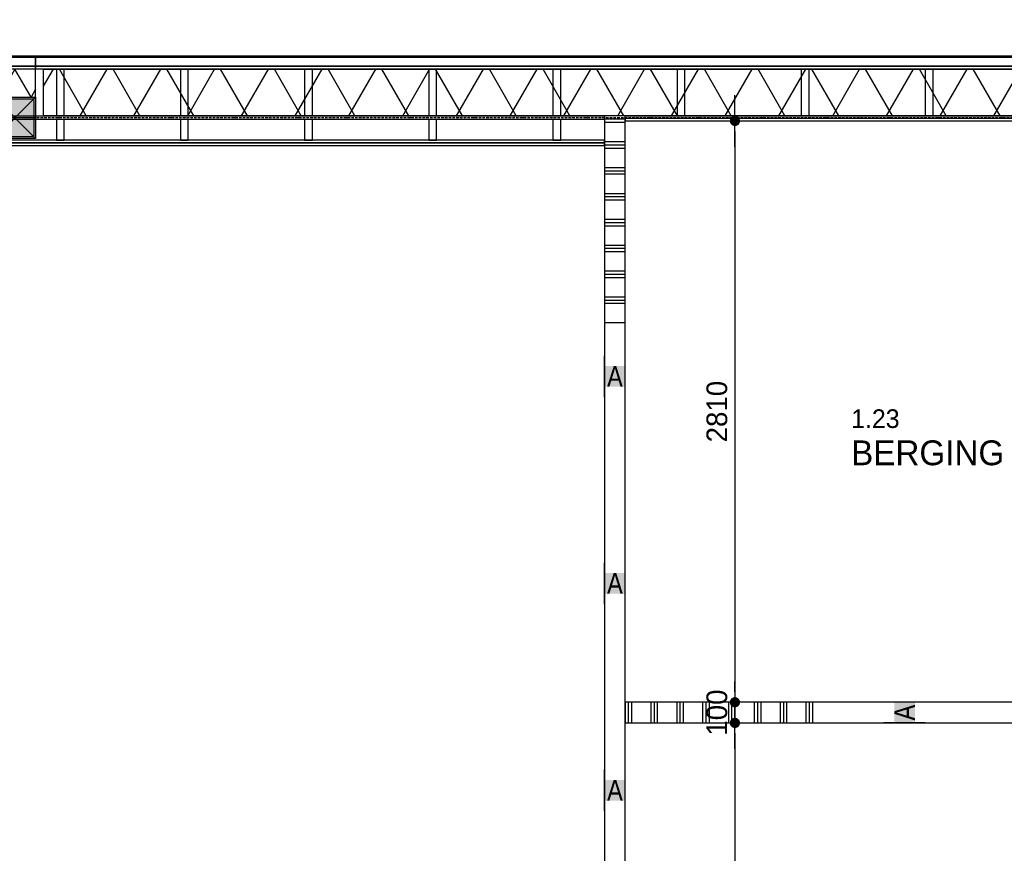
# Model space of a CAD drawing. Header units: millimetres. Extents: x -297000 to 504135, y -166520 to 252050.
# Tile 395 of 416: x 77598 to 82357, y 29070 to 33099. Entities that reach past the tile are written whole.
import ezdxf

# ---------------------------------------------------------------- set-up
doc = ezdxf.new("R2010")
doc.units = ezdxf.units.MM
doc.header["$MEASUREMENT"] = 0
for name, pattern in [('ACAD_ISO10W100', [18, 12, -3, 0, -3]), ('CENTER', [50.8, 31.75, -6.35, 6.35, -6.35]), ('DASHED2', [0.375, 0.25, -0.125])]:
    doc.linetypes.add(name, pattern=pattern)
doc.layers.get('Defpoints').update_dxf_attribs({"color": 6})
for name, color, linetype in [('010_D0050_D', 1, 'Continuous'), ('010_T0050_T', 4, 'Continuous'), ('040_AXPRI_B', 9, 'CENTER'), ('068_HATCH_H', 8, 'Continuous'), ('210_WALEX_E', 2, 'Continuous'), ('210_WALEX_G', 2, 'Continuous'), ('220_WALIN_E', 1, 'Continuous'), ('220_WALIN_G', 1, 'Continuous'), ('299_CONCR_H', 251, 'Continuous'), ('299_STEEL_G', 3, 'Continuous'), ('410_WAFEX_G', 1, 'Continuous'), ('420_WAFIN_G', 1, 'Continuous')]:
    doc.layers.add(name, color=color, linetype=linetype)
doc.styles.add('VMX 1 SMALL 100', font='unvr55w.TTF', dxfattribs={"height": 100})
doc.styles.add('VMX 2 MEDIUM 50', font='unvr55w.TTF', dxfattribs={"height": 100})
doc.dimstyles.new('VMX 50', dxfattribs={"dimscale": 50, "dimtxt": 1, "dimasz": 1, "dimexe": 2, "dimexo": 2, "dimgap": 0.7, "dimtad": 1, "dimdec": 0, "dimdsep": 46, "dimtxsty": 'VMX 2 MEDIUM 50', "dimblk1": 'VMX-DIM-ARROW', "dimblk2": 'VMX-DIM-ARROW', "dimsah": 1, "dimcen": 1, "dimdle": 2, "dimse1": 1, "dimse2": 1, "dimclrd": 256, "dimclre": 256, "dimclrt": 256, "dimadec": 0, "dimazin": 0, "dimtm": 1e-09, "dimtfac": 1, "dimtdec": 0, "dimtmove": 2, "dimatfit": 2, "dimldrblk": 'VMX-DIM-ARROW', "dimfxl": 0, "dimtolj": 2, "dimlwd": -1, "dimarcsym": 0})

# ---------------------------------------------------------------- blocks, each defined once
blk = doc.blocks.new('VMX-DIM-ARROW')
h = blk.add_hatch(color=256)
edge = h.paths.add_edge_path()
edge.add_arc((0, 0), 0.5, 0, 360)
for p, q in [((0, 2.5), (0, -2.5)), ((-2.5, 0), (2.5, 0))]:
    blk.add_line(p, q)
blk = doc.blocks.new('*D229')
at = {"layer": '010_D0050_D'}
blk.add_line((77525, 35375), (76465, 35375), dxfattribs=at)
at = {"layer": 'Defpoints', "color": 0}
for p in [(76415, 35375), (76415, 32925), (77575, 32925)]:
    blk.add_point(p, dxfattribs=at)
at = {"layer": '010_D0050_D', "xscale": 50, "yscale": 50, "zscale": 50, "rotation": 180}
blk.add_blockref('VMX-DIM-ARROW', (76415, 35375), dxfattribs=at)
at = {"layer": '010_D0050_D', "xscale": 50, "yscale": 50, "zscale": 50}
blk.add_blockref('VMX-DIM-ARROW', (77575, 35375), dxfattribs=at)
at = {"layer": '010_D0050_D', "insert": (76995, 35461.9), "char_height": 100, "attachment_point": 5, "style": 'VMX 2 MEDIUM 50'}
blk.add_mtext('\\A2;1160', dxfattribs=at)
blk = doc.blocks.new('*D228')
at = {"layer": '010_D0050_D'}
blk.add_line((71525, 35625), (95225, 35625), dxfattribs=at)
at = {"layer": 'Defpoints', "color": 0}
for p in [(95275, 35625), (71475, 32925), (95275, 32925)]:
    blk.add_point(p, dxfattribs=at)
at = {"layer": '010_D0050_D', "xscale": 50, "yscale": 50, "zscale": 50, "rotation": 180}
blk.add_blockref('VMX-DIM-ARROW', (71475, 35625), dxfattribs=at)
at = {"layer": '010_D0050_D', "xscale": 50, "yscale": 50, "zscale": 50}
blk.add_blockref('VMX-DIM-ARROW', (95275, 35625), dxfattribs=at)
at = {"layer": '010_D0050_D', "insert": (83375, 35711.9), "char_height": 100, "attachment_point": 5, "style": 'VMX 2 MEDIUM 50'}
blk.add_mtext('\\A2;23800', dxfattribs=at)
blk = doc.blocks.new('*D233')
at = {"layer": '010_D0050_D'}
blk.add_line((77625, 35375), (78685, 35375), dxfattribs=at)
at = {"layer": 'Defpoints', "color": 0}
for p in [(78735, 35375), (78735, 33425), (77575, 30483)]:
    blk.add_point(p, dxfattribs=at)
at = {"layer": '010_D0050_D', "xscale": 50, "yscale": 50, "zscale": 50, "rotation": 180}
blk.add_blockref('VMX-DIM-ARROW', (77575, 35375), dxfattribs=at)
at = {"layer": '010_D0050_D', "xscale": 50, "yscale": 50, "zscale": 50}
blk.add_blockref('VMX-DIM-ARROW', (78735, 35375), dxfattribs=at)
at = {"layer": '010_D0050_D', "insert": (78155, 35461.9), "char_height": 100, "attachment_point": 5, "style": 'VMX 2 MEDIUM 50'}
blk.add_mtext('\\A2;1160', dxfattribs=at)
blk = doc.blocks.new('*D377')
at = {"layer": '010_D0050_D'}
blk.add_line((81055, 32560), (81055, 29850.5), dxfattribs=at)
at = {"layer": 'Defpoints', "color": 0}
for p in [(80501.9, 32610), (80501.9, 29800.5), (81055, 29800.5)]:
    blk.add_point(p, dxfattribs=at)
at = {"layer": '010_D0050_D', "xscale": 50, "yscale": 50, "zscale": 50}
for p, rotation in [((81055, 32610), 90), ((81055, 29800.5), 270)]:
    blk.add_blockref('VMX-DIM-ARROW', p, dxfattribs=dict(at, rotation=rotation))
at = {"layer": '010_D0050_D', "insert": (80968.1, 31205.2), "char_height": 100, "attachment_point": 5, "rotation": 90, "style": 'VMX 2 MEDIUM 50'}
blk.add_mtext('\\A2;2810', dxfattribs=at)
blk = doc.blocks.new('*D378')
at = {"layer": '010_D0050_D'}
for p, q in [((81055, 29850.5), (81055, 29900.5)), ((81055, 29800.5), (81055, 29700.5)), ((81055, 29650.5), (81055, 29600.5))]:
    blk.add_line(p, q, dxfattribs=at)
at = {"layer": 'Defpoints', "color": 0}
for p in [(80501.9, 29800.5), (80501.9, 29700.5), (81055, 29700.5)]:
    blk.add_point(p, dxfattribs=at)
at = {"layer": '010_D0050_D', "xscale": 50, "yscale": 50, "zscale": 50}
for p, rotation in [((81055, 29800.5), 270), ((81055, 29700.5), 90)]:
    blk.add_blockref('VMX-DIM-ARROW', p, dxfattribs=dict(at, rotation=rotation))
at = {"layer": '010_D0050_D', "insert": (80968.1, 29750.5), "char_height": 100, "attachment_point": 5, "rotation": 90, "style": 'VMX 2 MEDIUM 50'}
blk.add_mtext('\\A2;100', dxfattribs=at)
blk = doc.blocks.new('*D379')
at = {"layer": '010_D0050_D'}
blk.add_line((81055, 29650.5), (81055, 26925), dxfattribs=at)
at = {"layer": 'Defpoints', "color": 0}
for p in [(80501.9, 29700.5), (80501.9, 26875), (81055, 26875)]:
    blk.add_point(p, dxfattribs=at)
at = {"layer": '010_D0050_D', "xscale": 50, "yscale": 50, "zscale": 50}
for p, rotation in [((81055, 29700.5), 90), ((81055, 26875), 270)]:
    blk.add_blockref('VMX-DIM-ARROW', p, dxfattribs=dict(at, rotation=rotation))
at = {"layer": '010_D0050_D', "insert": (80968.1, 28287.7), "char_height": 100, "attachment_point": 5, "rotation": 90, "style": 'VMX 2 MEDIUM 50'}
blk.add_mtext('\\A2;2825', dxfattribs=at)
blk = doc.blocks.new('GRID01')
at = {"layer": '040_AXPRI_B', "linetype": 'ACAD_ISO10W100'}
blk.add_line((3749.9, 23200), (-26942, 23200), dxfattribs=at)
blk = doc.blocks.new('*U1237')
at = {"layer": '068_HATCH_H'}
h = blk.add_hatch(dxfattribs=at)
h.set_pattern_fill('PLAST', color=256, scale=500, angle=180, style=0)
h.set_pattern_definition([(180, (0, 4760), (-2e-14, -125), []), (180, (-2e-15, 4744.37), (-2e-14, -125), []), (180, (-4e-15, 4728.75), (-2e-14, -125), [])])
h.paths.add_polyline_path([(0, 4760), (100, 4760), (100, 5760), (0, 5760)])
at = {"layer": '220_WALIN_G', "ltscale": 10}
for p, q in [((0, 4400), (0, 4600)), ((100, 4400), (100, 4600)), ((0, 3400), (0, 3600)), ((100, 3400), (100, 3600)), ((0, 2400), (0, 2600)), ((100, 2400), (100, 2600)), ((0, 1400), (0, 1600)), ((100, 1400), (100, 1600)), ((0, 400), (0, 600)), ((100, 400), (100, 600))]:
    blk.add_line(p, q, dxfattribs=at)
blk.add_lwpolyline([(0, 0), (100, 0), (100, 5760), (0, 5760)], close=True, dxfattribs=at)
at = {"layer": '220_WALIN_E', "ltscale": 10, "char_height": 100, "width": 100, "attachment_point": 5, "style": 'VMX 1 SMALL 100', "bg_fill": 1, "box_fill_scale": 1, "bg_fill_color": 255, "bg_fill_transparency": 0}
for insert in [(50, 4500), (50, 3500), (50, 2500), (50, 1500), (50, 500)]:
    blk.add_mtext('{\\fUnivers Condensed|b0|i0|c0|p34;A}', dxfattribs=dict(at, insert=insert))
blk = doc.blocks.new('*U1240')
at = {"layer": '068_HATCH_H'}
h = blk.add_hatch(dxfattribs=at)
h.set_pattern_fill('PLAST', color=256, scale=500, angle=180, style=0)
h.set_pattern_definition([(180, (0, 1850), (-2e-14, -125), []), (180, (-2e-15, 1834.37), (-2e-14, -125), []), (180, (-4e-15, 1818.75), (-2e-14, -125), [])])
h.paths.add_polyline_path([(0, 1850), (100, 1850), (100, 2850), (0, 2850)])
at = {"layer": '220_WALIN_G', "ltscale": 10}
for p, q in [((0, 1400), (0, 1600)), ((100, 1400), (100, 1600)), ((0, 400), (0, 600)), ((100, 400), (100, 600))]:
    blk.add_line(p, q, dxfattribs=at)
blk.add_lwpolyline([(0, 0), (100, 0), (100, 2850), (0, 2850)], close=True, dxfattribs=at)
at = {"layer": '220_WALIN_E', "ltscale": 10, "char_height": 100, "width": 100, "attachment_point": 5, "style": 'VMX 1 SMALL 100', "bg_fill": 1, "box_fill_scale": 1, "bg_fill_color": 255, "bg_fill_transparency": 0}
for insert in [(50, 1500), (50, 500)]:
    blk.add_mtext('{\\fUnivers Condensed|b0|i0|c0|p34;A}', dxfattribs=dict(at, insert=insert))
blk = doc.blocks.new('K200x200x8+BETON')
at = {"layer": '299_CONCR_H'}
h = blk.add_hatch(color=256, dxfattribs=at)
edge = h.paths.add_edge_path()
edge.add_line((-92, -84), (-92, 84))
edge.add_arc((-84, 84), 8, 90, 180, ccw=False)
edge.add_line((-84, 92), (84, 92))
edge.add_arc((84, 84), 8, 0, 90, ccw=False)
edge.add_line((92, 84), (92, -84))
edge.add_arc((84, -84), 8, -90, 0, ccw=False)
edge.add_line((84, -92), (-84, -92))
edge.add_arc((-84, -84), 8, 180, 270, ccw=False)
at = {"layer": '299_STEEL_G'}
for points in [[(-100, -88), (-100, 88, -0.414214), (-88, 100), (88, 100, -0.414214), (100, 88), (100, -88, -0.414214), (88, -100), (-88, -100, -0.414214)], [(-92, -84), (-92, 84, -0.414214), (-84, 92), (84, 92, -0.414214), (92, 84), (92, -84, -0.414214), (84, -92), (-84, -92, -0.414214)]]:
    blk.add_lwpolyline(points, format="xyb", close=True, dxfattribs=at)
at = {"layer": 'Defpoints'}
blk.add_lwpolyline([(-100, 100), (100, 100), (100, -100), (-100, -100)], close=True, dxfattribs=at)
for points in [[(100, -100), (-100, 100)], [(100, 100), (-100, -100)]]:
    blk.add_lwpolyline(points, dxfattribs=at)
blk = doc.blocks.new('GEVEL_hsb opbouw tussen')
at = {"layer": '068_HATCH_H'}
blk.add_lwpolyline([(100, 38.2), (77.9, 0), (0, 135), (-77.9, 0), (-100, 38.2)], dxfattribs=at)
at = {"layer": '210_WALEX_E', "color": 1}
blk.add_lwpolyline([(-100, 135), (-100, 0), (100, 0), (100, 135), (-100, 135)], dxfattribs=at)
at = {"layer": '210_WALEX_G', "color": 8}
blk.add_lwpolyline([(100, 149), (-100, 149), (-100, 194), (100, 194)], close=True, dxfattribs=at)
at = {"layer": '210_WALEX_G', "linetype": 'DASHED2', "ltscale": 0.5}
blk.add_lwpolyline([(-100, 151), (100, 151)], dxfattribs=at)
at = {"layer": '210_WALEX_G'}
blk.add_lwpolyline([(-100, 149), (100, 149), (100, 135), (-100, 135)], close=True, dxfattribs=at)
at = {"layer": '410_WAFEX_G'}
blk.add_lwpolyline([(-100, 200), (100, 200), (100, 194), (-100, 194)], close=True, dxfattribs=at)
blk = doc.blocks.new('1006_X-01.01')
at = {"layer": '068_HATCH_H'}
h = blk.add_hatch(dxfattribs=at)
h.set_pattern_fill('LINE', color=256, scale=1800, angle=300, style=0)
h.set_pattern_definition([(300, (5938, 23210), (194.856, 112.5), [])])
h.paths.add_polyline_path([(5938, 23435), (11462, 23435), (11462, 23210), (5938, 23210)])
h = blk.add_hatch(dxfattribs=at)
h.set_pattern_fill('LINE', color=256, scale=1800, angle=60, style=0)
h.set_pattern_definition([(60, (5938, 23210), (-194.856, 112.5), [])])
h.paths.add_polyline_path([(5938, 23435), (11462, 23435), (11462, 23210), (5938, 23210)])
h.paths.add_polyline_path([(6000, 23435), (6000, 23210), (6038, 23210), (6038, 23435)], flags=16)
at = {"layer": '210_WALEX_E', "color": 1}
blk.add_lwpolyline([(5938, 23435), (11462, 23435), (11462, 23210), (5938, 23210), (5938, 23435)], dxfattribs=at)
at = {"layer": '210_WALEX_G', "color": 8}
blk.add_lwpolyline([(11500, 23449), (5900, 23449), (5900, 23494), (11500, 23494)], close=True, dxfattribs=at)
at = {"layer": '210_WALEX_G', "linetype": 'DASHED2', "ltscale": 0.5}
blk.add_lwpolyline([(5900, 23451), (11500, 23451)], dxfattribs=at)
at = {"layer": '210_WALEX_G'}
blk.add_lwpolyline([(5900, 23449), (11500, 23449), (11500, 23435), (5900, 23435)], close=True, dxfattribs=at)
for points in [[(6000, 23435), (6000, 23210), (6038, 23210), (6038, 23435), (6000, 23435)], [(6600, 23435), (6600, 23210), (6638, 23210), (6638, 23435), (6600, 23435)], [(6600, 23435), (6600, 23210), (6638, 23210), (6638, 23435), (6600, 23435)], [(7200, 23435), (7200, 23210), (7238, 23210), (7238, 23435), (7200, 23435)], [(7200, 23435), (7200, 23210), (7238, 23210), (7238, 23435), (7200, 23435)], [(7800, 23435), (7800, 23210), (7838, 23210), (7838, 23435), (7800, 23435)], [(7800, 23435), (7800, 23210), (7838, 23210), (7838, 23435), (7800, 23435)], [(8400, 23435), (8400, 23210), (8438, 23210), (8438, 23435), (8400, 23435)], [(8400, 23435), (8400, 23210), (8438, 23210), (8438, 23435), (8400, 23435)], [(9000, 23435), (9000, 23210), (9038, 23210), (9038, 23435), (9000, 23435)], [(9000, 23435), (9000, 23210), (9038, 23210), (9038, 23435), (9000, 23435)], [(9600, 23435), (9600, 23210), (9638, 23210), (9638, 23435), (9600, 23435)], [(9600, 23435), (9600, 23210), (9638, 23210), (9638, 23435), (9600, 23435)], [(10200, 23435), (10200, 23210), (10238, 23210), (10238, 23435), (10200, 23435)], [(10200, 23435), (10200, 23210), (10238, 23210), (10238, 23435), (10200, 23435)], [(4640, 23210), (8650, 23210), (8650, 23192), (4640, 23192), (4640, 23210)], [(6000, 23192), (6000, 23092), (6038, 23092), (6038, 23192), (6000, 23192)], [(6600, 23192), (6600, 23092), (6638, 23092), (6638, 23192), (6600, 23192)], [(7200, 23192), (7200, 23092), (7238, 23092), (7238, 23192), (7200, 23192)], [(7800, 23192), (7800, 23092), (7838, 23092), (7838, 23192), (7800, 23192)], [(8400, 23192), (8400, 23092), (8438, 23092), (8438, 23192), (8400, 23192)]]:
    blk.add_lwpolyline(points, dxfattribs=at)
at = {"layer": '220_WALIN_G'}
for points in [[(11500, 23197.5), (8750, 23197.5), (8750, 23210), (11500, 23210)], [(11500, 23197.5), (8750, 23197.5), (8750, 23185), (11500, 23185)]]:
    blk.add_lwpolyline(points, close=True, dxfattribs=at)
at = {"layer": '410_WAFEX_G'}
blk.add_lwpolyline([(5900, 23500), (11500, 23500), (11500, 23494), (5900, 23494)], close=True, dxfattribs=at)
at = {"layer": '420_WAFIN_G'}
for points in [[(8650, 23092), (4640, 23092), (4640, 23079.5), (8650, 23079.5), (8650, 23092)], [(8650, 23079.5), (4640, 23079.5), (4640, 23067), (8650, 23067), (8650, 23079.5)]]:
    blk.add_lwpolyline(points, dxfattribs=at)
at = {"layer": 'Defpoints'}
blk.add_lwpolyline([(5900, 23200), (5600, 23200)], dxfattribs=at)
for name, p in [('GRID01', (23200, 0)), ('GEVEL_hsb opbouw tussen', (5800, 23300)), ('K200x200x8+BETON', (5800, 23200))]:
    blk.add_blockref(name, p)
at = {"layer": '220_WALIN_G', "ltscale": 10}
blk.add_blockref('*U1237', (8650, 17450), dxfattribs=at)
at = {"layer": '220_WALIN_G', "ltscale": 10, "rotation": 90}
blk.add_blockref('*U1240', (11600, 20275.5), dxfattribs=at)

msp = doc.modelspace()

# ---------------------------------------------------------------- block references
msp.add_blockref('1006_X-01.01', (71775, 9425))

# ---------------------------------------------------------------- texts
at = {"layer": '010_T0050_T', "insert": (81616.7, 31216.1), "char_height": 120, "attachment_point": 1, "style": 'VMX 2 MEDIUM 50'}
msp.add_mtext('{\\H0.75x;1.23\\P}BERGING', dxfattribs=at)

# ---------------------------------------------------------------- dimensions: what is measured, and where the dimension line sits
at = {"layer": '010_D0050_D'}
for base, p1, p2, picture, middle in [((95275, 35625), (71475, 32925), (95275, 32925), '*D228', (83375, 35711.9)), ((76415, 35375), (77575, 32925), (76415, 32925), '*D229', (76995, 35461.9)), ((78735, 35375), (77575, 30483), (78735, 33425), '*D233', (78155, 35461.9))]:
    dim = msp.add_linear_dim(base=base, p1=p1, p2=p2, dimstyle='VMX 50', dxfattribs=at)
    dim.commit()
    dim.dimension.update_dxf_attribs({"geometry": picture, "text_midpoint": middle})
for base, p1, p2, picture, middle in [((81055, 29800.4817), (80501.9467, 32610), (80501.9467, 29800.4817), '*D377', (80968.1219, 31205.2409)), ((81055, 26875), (80501.9467, 29700.4817), (80501.9467, 26875), '*D379', (80968.1219, 28287.7409))]:
    dim = msp.add_linear_dim(base=base, p1=p1, p2=p2, angle=90, dimstyle='VMX 50', dxfattribs=at)
    dim.commit()
    dim.dimension.update_dxf_attribs({"geometry": picture, "text_midpoint": middle})
dim = msp.add_linear_dim(base=(81055, 29700.5), p1=(80501.9, 29800.5), p2=(80501.9, 29700.5), angle=90, dimstyle='VMX 50', dxfattribs=at)
dim.commit()
dim.dimension.update_dxf_attribs({"geometry": '*D378', "text_midpoint": (80968.1, 29750.5), "dimtype": 160})

doc.saveas('drawing.dxf')
